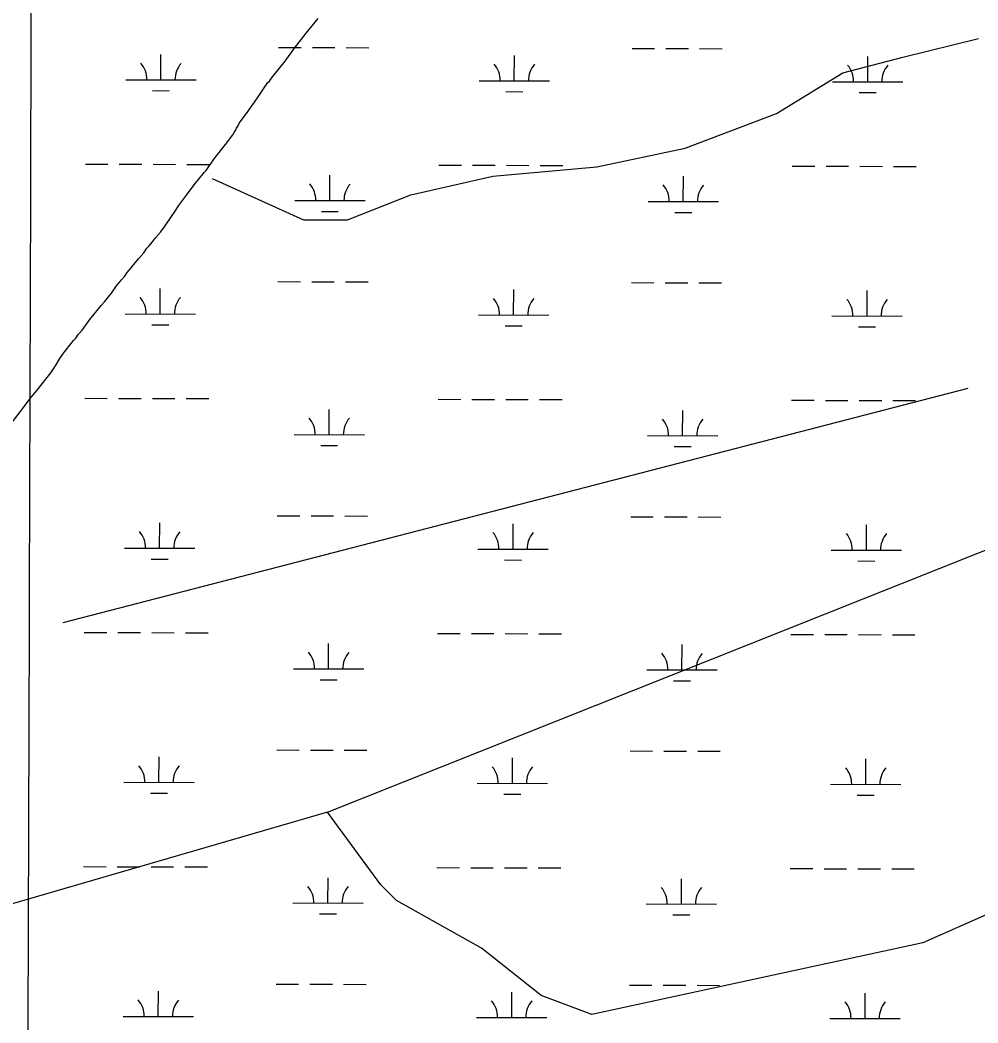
# Model space of a CAD drawing. Extents: x 3161665 to 3199565, y 885729 to 911164.
# Drawn here: x 3171099 to 3172459, y 893696 to 895120 of the extents above; entities that cross this region are included whole.
import ezdxf

# ---------------------------------------------------------------- set-up
doc = ezdxf.new("R2010")
doc.units = 0
for name, color, linetype in [('V-GRID-MAJR', 7, 'Continuous'), ('V-TOPO-SHOR', 7, 'Continuous'), ('V-WETL-SWMP', 7, 'Continuous')]:
    doc.layers.add(name, color=color, linetype=linetype)

msp = doc.modelspace()

# ---------------------------------------------------------------- linework, layer by layer
at = {"layer": 'V-GRID-MAJR'}
msp.add_spline([(3171102.7, 891181.041), (3171121.2120000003, 897241.873), (3171139.73, 903304.649), (3171158.249, 909367.4720000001), (3171158.255, 909369.371)], degree=3, dxfattribs=at)
at = {"layer": 'V-TOPO-SHOR'}
msp.add_line((3171159.77201723, 894264.5500399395), (3172445.2649568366, 894597.463330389), dxfattribs=at)
for points in [[(3171078.190000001, 894536.9609999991), (3171099.155000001, 894564.4779999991), (3171102.160000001, 894568.2159999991), (3171110.2860000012, 894578.9409999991), (3171114.978000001, 894585.457999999), (3171123.160000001, 894594.8319999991), (3171142.456000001, 894619.116999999), (3171149.2490000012, 894629.3339999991), (3171155.142000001, 894639.5149999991), (3171158.953000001, 894645.5419999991), (3171174.831000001, 894665.1699999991), (3171177.854000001, 894668.4569999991), (3171181.2490000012, 894673.564999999), (3171186.843000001, 894680.1229999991), (3171197.955000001, 894695.033999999), (3171209.946000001, 894710.4369999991), (3171213.815000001, 894715.1149999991), (3171218.562000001, 894720.2799999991), (3171224.587000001, 894727.3049999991), (3171228.435000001, 894732.430999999), (3171235.6610000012, 894743.116999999), (3171242.980000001, 894751.552999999), (3171247.297000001, 894756.248999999), (3171250.677000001, 894761.8069999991), (3171256.720000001, 894768.3809999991), (3171259.704000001, 894772.5689999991), (3171267.438000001, 894781.9249999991), (3171274.325000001, 894789.8869999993), (3171279.017000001, 894796.4039999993), (3171281.608000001, 894799.2219999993), (3171286.7690000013, 894805.3089999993), (3171291.049000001, 894810.9059999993), (3171298.368000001, 894819.3399999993), (3171304.768000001, 894828.1869999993), (3171320.083000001, 894850.4999999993), (3171323.893000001, 894856.5269999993), (3171334.985000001, 894871.8909999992), (3171346.116000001, 894886.3539999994), (3171360.267000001, 894904.1019999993), (3171362.858000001, 894906.9199999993), (3171367.9820000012, 894913.9079999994), (3171375.637000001, 894925.0629999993), (3171390.653000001, 894943.7539999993), (3171400.920000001, 894957.2759999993), (3171403.040000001, 894960.5269999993), (3171404.711000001, 894963.7559999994), (3171405.929000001, 894966.9679999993), (3171408.913000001, 894971.1559999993), (3171410.152000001, 894973.9159999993), (3171420.401000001, 894987.8899999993), (3171434.870000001, 895008.8139999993), (3171439.994000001, 895015.7999999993), (3171450.185000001, 895031.1269999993), (3171452.794000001, 895033.4949999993), (3171457.486000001, 895040.0119999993), (3171475.072000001, 895061.9679999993), (3171488.736000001, 895080.6009999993), (3171504.989000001, 895102.0499999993), (3171522.182000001, 895122.6359999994)], [(3171371.5548583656, 894895.2737892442), (3171501.2453828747, 894836.7939560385), (3171563.91635574, 894836.6561968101), (3171653.525036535, 894872.2713824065), (3171769.9730258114, 894898.87453221), (3171917.7269816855, 894911.9793082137), (3172043.1279670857, 894938.5627781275), (3172173.0546502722, 894987.5188984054), (3172267.189028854, 895045.506734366), (3172352.2916917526, 895067.7022657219), (3172459.7866849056, 895094.3250954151)], [(3173821.463392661, 894446.7131112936), (3172380.862153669, 893809.737430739), (3171910.6035384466, 893707.8111695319), (3171839.038609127, 893734.8275970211), (3171754.132745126, 893802.1620269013), (3171633.4148966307, 893869.5751763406), (3171611.0816060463, 893892.006866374), (3171535.2074577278, 893995.1336008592), (3173166.0893841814, 894645.12057794), (3173529.0498051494, 894809.9539706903), (3173927.8812502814, 895001.567632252)], [(3171535.2074577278, 893995.1336008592), (3171015.5991244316, 893844.0741003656), (3170473.5394212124, 893661.728313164)]]:
    msp.add_lwpolyline(points, dxfattribs=at)
at = {"layer": 'V-WETL-SWMP'}
for p, q in [((3171465.9704904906, 895081.5512330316), (3171497.970363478, 895081.4628026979)), ((3171513.9702999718, 895081.4185875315), (3171545.9701729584, 895081.3301571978)), ((3171561.9701094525, 895081.2859420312), (3171593.9699824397, 895081.1975116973)), ((3171967.8764983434, 895080.1642364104), (3171999.8763713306, 895080.0758060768)), ((3172015.876307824, 895080.0315909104), (3172047.8761808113, 895079.9431605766)), ((3172063.876117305, 895079.89894541), (3172095.875990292, 895079.8105150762)), ((3171298.7788575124, 895035.5830871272), (3171298.8783332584, 895071.5829464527)), ((3171800.6848653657, 895034.196090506), (3171800.7843411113, 895070.1959498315)), ((3172302.590873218, 895032.809093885), (3172302.6903489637, 895068.8089532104)), ((3171248.7790559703, 895035.7212595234), (3171348.7786590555, 895035.4449147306)), ((3171750.685063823, 895034.3342629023), (3171850.6846669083, 895034.0579181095)), ((3172252.591071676, 895032.9472662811), (3172352.5906747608, 895032.6709214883)), ((3171286.7362659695, 895020.185308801), (3171310.7361707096, 895020.1189860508)), ((3171788.6422738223, 895018.7983121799), (3171812.642178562, 895018.7319894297)), ((3172290.5482816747, 895017.4113155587), (3172314.5481864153, 895017.3449928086)), ((3171191.6034995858, 894915.8078141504), (3171223.603372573, 894915.7193838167)), ((3171239.603309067, 894915.6751686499), (3171271.603182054, 894915.5867383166)), ((3171287.6031185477, 894915.5425231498), (3171319.602991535, 894915.4540928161)), ((3171335.6029280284, 894915.4098776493), (3171367.602801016, 894915.3214473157)), ((3171693.5095074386, 894914.4208175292), (3171725.5093804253, 894914.3323871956)), ((3171741.5093169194, 894914.2881720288), (3171773.5091899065, 894914.1997416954)), ((3171789.5091264, 894914.1555265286), (3171821.5089993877, 894914.067096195)), ((3171837.5089358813, 894914.0228810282), (3171869.5088088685, 894913.9344506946)), ((3172195.4155152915, 894913.033820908), (3172227.4153882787, 894912.9453905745)), ((3172243.415324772, 894912.9011754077), (3172275.4151977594, 894912.8127450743)), ((3172291.415134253, 894912.7685299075), (3172323.41500724, 894912.6800995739)), ((3172339.4149437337, 894912.6358844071), (3172371.414816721, 894912.5474540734)), ((3171538.7779099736, 894864.1062227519), (3171538.877385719, 894900.1060820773)), ((3172040.6839178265, 894862.7192261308), (3172040.783393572, 894898.7190854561)), ((3171488.778108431, 894864.2443951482), (3171588.7777115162, 894863.9680503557)), ((3171990.684116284, 894862.8573985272), (3172090.6837193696, 894862.5810537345)), ((3171526.7353184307, 894848.7084444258), (3171550.735223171, 894848.6421216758)), ((3172028.6413262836, 894847.3214478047), (3172052.6412310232, 894847.2551250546)), ((3171297.859604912, 894702.9093870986), (3171297.959080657, 894738.909246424)), ((3171465.0512378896, 894748.8775330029), (3171497.051110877, 894748.7891026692)), ((3171513.0510473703, 894748.744887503), (3171545.050920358, 894748.6564571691)), ((3171561.050856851, 894748.6122420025), (3171593.0507298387, 894748.5238116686)), ((3171799.7656127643, 894701.5223904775), (3171799.8650885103, 894737.5222498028)), ((3171966.9572457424, 894747.4905363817), (3171998.9571187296, 894747.4021060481)), ((3172014.957055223, 894747.3578908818), (3172046.9569282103, 894747.269460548)), ((3172062.9568647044, 894747.2252453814), (3172094.956737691, 894747.1368150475)), ((3172301.671620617, 894700.1353938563), (3172301.7710963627, 894736.1352531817)), ((3171247.8598033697, 894703.0475594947), (3171347.859406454, 894702.7712147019)), ((3171749.765811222, 894701.6605628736), (3171849.7654143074, 894701.3842180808)), ((3172251.6718190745, 894700.2735662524), (3172351.6714221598, 894699.9972214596)), ((3171285.8170133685, 894687.5116087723), (3171309.816918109, 894687.4452860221)), ((3171787.7230212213, 894686.1246121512), (3171811.7229259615, 894686.0582894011)), ((3172289.6290290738, 894684.73761553), (3172313.628933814, 894684.67129278)), ((3171190.684246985, 894583.1341141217), (3171222.6841199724, 894583.0456837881)), ((3171238.6840564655, 894583.0014686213), (3171270.683929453, 894582.9130382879)), ((3171286.6838659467, 894582.8688231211), (3171318.6837389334, 894582.7803927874)), ((3171334.6836754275, 894582.7361776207), (3171366.6835484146, 894582.6477472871)), ((3171692.5902548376, 894581.7471175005), (3171724.590127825, 894581.658687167)), ((3171740.5900643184, 894581.6144720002), (3171772.5899373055, 894581.5260416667)), ((3171788.5898737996, 894581.4818264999), (3171820.5897467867, 894581.3933961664)), ((3171836.58968328, 894581.3491809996), (3171868.5895562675, 894581.2607506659)), ((3171537.8586573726, 894531.4325227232), (3171537.958133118, 894567.4323820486)), ((3172194.49626269, 894580.3601208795), (3172226.496135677, 894580.2716905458)), ((3172242.4960721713, 894580.227475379), (3172274.495945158, 894580.1390450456)), ((3172290.495881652, 894580.0948298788), (3172322.495754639, 894580.0063995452)), ((3172338.4956911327, 894579.9621843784), (3172370.49556412, 894579.8737540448)), ((3172039.7646652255, 894530.0455261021), (3172039.864140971, 894566.0453854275)), ((3171487.85885583, 894531.5706951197), (3171587.8584589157, 894531.294350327)), ((3171989.764863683, 894530.1836984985), (3172089.764466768, 894529.907353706)), ((3171525.8160658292, 894516.0347443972), (3171549.81597057, 894515.9684216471)), ((3172027.7220736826, 894514.647747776), (3172051.7219784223, 894514.581425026)), ((3171464.1319852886, 894416.2038329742), (3171496.1318582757, 894416.1154026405)), ((3171512.1317947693, 894416.0711874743), (3171544.1316677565, 894415.9827571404)), ((3171560.13160425, 894415.9385419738), (3171592.131477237, 894415.85011164)), ((3171966.0379931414, 894414.816836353), (3171998.0378661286, 894414.7284060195)), ((3172014.0378026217, 894414.6841908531), (3172046.0376756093, 894414.5957605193)), ((3172062.0376121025, 894414.5515453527), (3172094.0374850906, 894414.4631150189)), ((3171296.940352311, 894370.23568707), (3171297.0398280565, 894406.2355463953)), ((3171798.8463601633, 894368.8486904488), (3171798.945835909, 894404.8485497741)), ((3172300.7523680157, 894367.4616938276), (3172300.8518437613, 894403.461553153)), ((3171246.9405507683, 894370.373859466), (3171346.9401538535, 894370.0975146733)), ((3171748.846558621, 894368.986862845), (3171848.846161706, 894368.7105180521)), ((3172250.7525664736, 894367.5998662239), (3172350.752169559, 894367.323521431)), ((3171284.8977607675, 894354.8379087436), (3171308.897665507, 894354.7715859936)), ((3171786.80376862, 894353.4509121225), (3171810.8036733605, 894353.3845893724)), ((3172288.7097764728, 894352.0639155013), (3172312.709681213, 894351.9975927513)), ((3171189.764994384, 894250.460414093), (3171221.7648673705, 894250.3719837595)), ((3171237.7648038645, 894250.3277685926), (3171269.7646768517, 894250.2393382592)), ((3171285.7646133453, 894250.1951230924), (3171317.764486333, 894250.1066927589)), ((3171333.7644228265, 894250.062477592), (3171365.7642958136, 894249.9740472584)), ((3171691.6710022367, 894249.073417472), (3171723.670875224, 894248.9849871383)), ((3171739.670811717, 894248.9407719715), (3171771.6706847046, 894248.8523416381)), ((3171787.670621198, 894248.8081264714), (3171819.6704941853, 894248.7196961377)), ((3171835.670430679, 894248.6754809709), (3171867.670303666, 894248.5870506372)), ((3172193.577010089, 894247.6864208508), (3172225.576883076, 894247.5979905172)), ((3172241.57681957, 894247.5537753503), (3172273.5766925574, 894247.465345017)), ((3172289.576629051, 894247.4211298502), (3172321.576502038, 894247.3326995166)), ((3172337.5764385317, 894247.2884843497), (3172369.576311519, 894247.2000540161)), ((3171536.9394047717, 894198.7588226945), (3171537.0388805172, 894234.75868202)), ((3172038.8454126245, 894197.3718260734), (3172038.9448883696, 894233.3716853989)), ((3171486.939603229, 894198.896995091), (3171586.9392063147, 894198.6206502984)), ((3171988.8456110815, 894197.5099984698), (3172088.845214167, 894197.2336536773)), ((3171524.8968132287, 894183.3610443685), (3171548.8967179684, 894183.2947216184)), ((3172026.802821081, 894181.9740477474), (3172050.8027258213, 894181.9077249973)), ((3171463.212732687, 894083.5301329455), (3171495.2126056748, 894083.441702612)), ((3171511.2125421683, 894083.3974874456), (3171543.2124151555, 894083.3090571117)), ((3171559.212351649, 894083.2648419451), (3171591.212224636, 894083.1764116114)), ((3171965.11874054, 894082.1431363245), (3171997.118613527, 894082.0547059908)), ((3172013.1185500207, 894082.0104908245), (3172045.118423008, 894081.9220604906)), ((3172061.118359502, 894081.8778453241), (3172093.1182324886, 894081.7894149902)), ((3171296.0210997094, 894037.5619870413), (3171296.1205754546, 894073.5618463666)), ((3171797.9271075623, 894036.1749904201), (3171798.026583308, 894072.1748497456)), ((3172299.8331154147, 894034.787993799), (3172299.9325911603, 894070.7878531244)), ((3171246.0212981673, 894037.7001594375), (3171346.020901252, 894037.4238146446)), ((3171747.9273060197, 894036.3131628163), (3171847.926909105, 894036.0368180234)), ((3172249.8333138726, 894034.9261661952), (3172349.8329169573, 894034.6498214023)), ((3171283.9785081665, 894022.164208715), (3171307.9784129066, 894022.0978859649)), ((3171785.884516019, 894020.7772120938), (3171809.884420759, 894020.7108893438)), ((3172287.7905238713, 894019.3902154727), (3172311.790428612, 894019.3238927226)), ((3171188.8457417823, 893917.7867140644), (3171220.84561477, 893917.6982837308)), ((3171236.8455512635, 893917.654068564), (3171268.8454242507, 893917.5656382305)), ((3171284.8453607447, 893917.5214230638), (3171316.8452337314, 893917.4329927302)), ((3171332.845170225, 893917.3887775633), (3171364.8450432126, 893917.3003472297)), ((3171690.751749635, 893916.3997174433), (3171722.7516226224, 893916.3112871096)), ((3171738.751559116, 893916.2670719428), (3171770.751432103, 893916.1786416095)), ((3171786.751368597, 893916.1344264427), (3171818.7512415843, 893916.045996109)), ((3171834.751178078, 893916.0017809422), (3171866.751051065, 893915.9133506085)), ((3172192.6577574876, 893915.0127208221), (3172224.6576304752, 893914.9242904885)), ((3172240.657566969, 893914.8800753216), (3172272.657439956, 893914.7916449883)), ((3172288.6573764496, 893914.7474298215), (3172320.6572494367, 893914.6589994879)), ((3172336.6571859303, 893914.614784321), (3172368.6570589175, 893914.5263539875)), ((3171536.02015217, 893866.0851226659), (3171536.119627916, 893902.0849819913)), ((3172037.926160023, 893864.6981260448), (3172038.025635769, 893900.6979853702)), ((3171486.020350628, 893866.2232950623), (3171586.0199537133, 893865.9469502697)), ((3171987.9263584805, 893864.8362984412), (3172087.925961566, 893864.5599536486)), ((3171523.9775606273, 893850.6873443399), (3171547.9774653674, 893850.6210215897)), ((3172025.88356848, 893849.3003477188), (3172049.88347322, 893849.2340249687)), ((3171295.1018471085, 893704.8882870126), (3171295.201322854, 893740.888146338)), ((3171462.2934800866, 893750.856432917), (3171494.2933530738, 893750.7680025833)), ((3171510.293289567, 893750.7237874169), (3171542.2931625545, 893750.635357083)), ((3171558.2930990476, 893750.5911419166), (3171590.2929720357, 893750.5027115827)), ((3171964.199487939, 893749.4694362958), (3171996.1993609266, 893749.3810059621)), ((3172012.1992974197, 893749.3367907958), (3172044.199170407, 893749.248360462)), ((3172060.199106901, 893749.2041452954), (3172092.198979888, 893749.1157149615)), ((3171797.007854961, 893703.5012903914), (3171797.1073307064, 893739.5011497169)), ((3172298.913862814, 893702.1142937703), (3172299.0133385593, 893738.1141530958)), ((3171245.1020455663, 893705.0264594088), (3171345.101648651, 893704.7501146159)), ((3171747.0080534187, 893703.6394627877), (3171847.007656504, 893703.3631179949)), ((3172248.9140612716, 893702.2524661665), (3172348.9136643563, 893701.9761213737))]:
    msp.add_line(p, q, dxfattribs=at)
for centre, radius, start, end in [((3171243.5374526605, 895036.2105494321), 35.24628790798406, 359.06984576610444, 40.61350409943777), ((3171354.0228863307, 895035.9052274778), 35.246287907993, 139.06984285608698, 180.6135011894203), ((3171745.4434605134, 895034.8235528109), 35.24628790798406, 359.06984576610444, 40.61350409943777), ((3171855.9288941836, 895034.5182308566), 35.246287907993, 139.06984285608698, 180.6135011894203), ((3172247.3494683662, 895033.4365561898), 35.24628790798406, 359.06984576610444, 40.61350409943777), ((3172357.8349020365, 895033.1312342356), 35.246287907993, 139.06984285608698, 180.6135011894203), ((3171483.536505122, 894864.7336850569), 35.24628790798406, 359.06984576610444, 40.61350409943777), ((3171594.0219387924, 894864.4283631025), 35.246287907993, 139.06984285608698, 180.6135011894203), ((3171985.4425129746, 894863.3466884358), 35.24628790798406, 359.06984576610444, 40.61350409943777), ((3172095.927946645, 894863.0413664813), 35.246287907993, 139.06984285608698, 180.6135011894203), ((3171242.61820006, 894703.5368494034), 35.24628790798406, 359.06984576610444, 40.61350409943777), ((3171353.10363373, 894703.2315274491), 35.246287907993, 139.06984285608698, 180.6135011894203), ((3171744.5242079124, 894702.1498527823), 35.24628790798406, 359.06984576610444, 40.61350409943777), ((3171855.0096415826, 894701.8445308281), 35.246287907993, 139.06984285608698, 180.6135011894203), ((3172246.4302157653, 894700.7628561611), 35.24628790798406, 359.06984576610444, 40.61350409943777), ((3172356.915649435, 894700.4575342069), 35.246287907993, 139.06984285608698, 180.6135011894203), ((3171482.617252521, 894532.0599850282), 35.24628790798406, 359.06984576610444, 40.61350409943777), ((3171593.102686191, 894531.7546630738), 35.246287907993, 139.06984285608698, 180.6135011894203), ((3171984.5232603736, 894530.6729884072), 35.24628790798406, 359.06984576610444, 40.61350409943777), ((3172095.008694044, 894530.3676664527), 35.246287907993, 139.06984285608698, 180.6135011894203), ((3171241.6989474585, 894370.8631493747), 35.24628790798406, 359.06984576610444, 40.61350409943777), ((3171352.1843811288, 894370.5578274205), 35.246287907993, 139.06984285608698, 180.6135011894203), ((3171743.6049553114, 894369.4761527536), 35.24628790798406, 359.06984576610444, 40.61350409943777), ((3171854.0903889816, 894369.1708307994), 35.246287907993, 139.06984285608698, 180.6135011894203), ((3172245.510963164, 894368.0891561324), 35.24628790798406, 359.06984576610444, 40.61350409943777), ((3172355.996396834, 894367.7838341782), 35.246287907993, 139.06984285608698, 180.6135011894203), ((3171481.6979999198, 894199.3862849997), 35.24628790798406, 359.06984576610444, 40.61350409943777), ((3171592.18343359, 894199.0809630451), 35.246287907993, 139.06984285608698, 180.6135011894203), ((3171983.6040077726, 894197.9992883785), 35.24628790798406, 359.06984576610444, 40.61350409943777), ((3172094.0894414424, 894197.693966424), 35.246287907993, 139.06984285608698, 180.6135011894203), ((3171240.7796948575, 894038.189449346), 35.24628790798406, 359.06984576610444, 40.61350409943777), ((3171351.265128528, 894037.8841273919), 35.246287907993, 139.06984285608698, 180.6135011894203), ((3171742.6857027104, 894036.802452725), 35.24628790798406, 359.06984576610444, 40.61350409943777), ((3171853.17113638, 894036.4971307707), 35.246287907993, 139.06984285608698, 180.6135011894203), ((3172244.591710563, 894035.4154561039), 35.24628790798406, 359.06984576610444, 40.61350409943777), ((3172355.077144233, 894035.1101341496), 35.246287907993, 139.06984285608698, 180.6135011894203), ((3171480.778747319, 893866.712584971), 35.24628790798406, 359.06984576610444, 40.61350409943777), ((3171591.264180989, 893866.4072630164), 35.246287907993, 139.06984285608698, 180.6135011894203), ((3171982.684755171, 893865.3255883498), 35.24628790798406, 359.06984576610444, 40.61350409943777), ((3172093.1701888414, 893865.0202663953), 35.246287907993, 139.06984285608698, 180.6135011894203), ((3171239.8604422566, 893705.5157493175), 35.24628790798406, 359.06984576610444, 40.61350409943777), ((3171350.345875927, 893705.2104273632), 35.246287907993, 139.06984285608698, 180.6135011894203), ((3171741.766450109, 893704.1287526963), 35.24628790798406, 359.06984576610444, 40.61350409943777), ((3171852.251883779, 893703.823430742), 35.246287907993, 139.06984285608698, 180.6135011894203), ((3172243.672457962, 893702.7417560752), 35.24628790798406, 359.06984576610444, 40.61350409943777), ((3172354.157891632, 893702.4364341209), 35.246287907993, 139.06984285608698, 180.6135011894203)]:
    msp.add_arc(centre, radius, start, end, dxfattribs=at)

doc.saveas('drawing.dxf')
